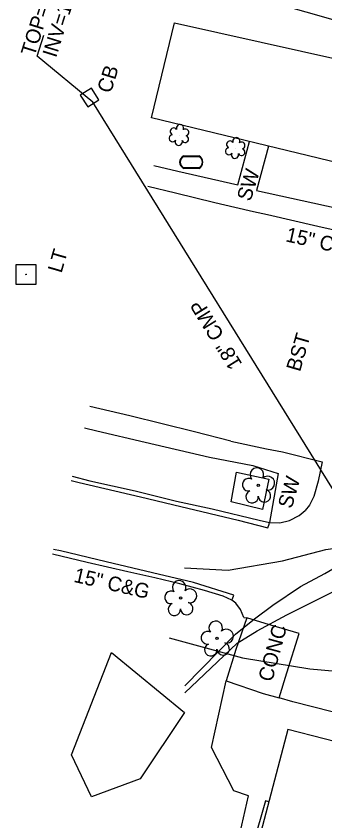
# Model space of a CAD drawing. Extents: x 553786 to 558838, y 502329 to 507342.
# Drawn here: x 557104.8 to 557189.1, y 505929.1 to 506148.7 of the extents above; entities that cross this region are included whole.
import ezdxf

# ---------------------------------------------------------------- set-up
doc = ezdxf.new("R2010")
doc.units = 0
for name, color, linetype in [('Exist Other Culture Area Outline Text', 7, 'Continuous'), ('Exist Roads Change in Surface Text', 7, 'Continuous'), ('Exist Roads Curbs Text', 7, 'Continuous'), ('Exist Roads EOP Text', 7, 'Continuous'), ('Exist Structure Minor Catch Basin', 7, 'Continuous'), ('Exist Structure Minor Catch Basin Text', 7, 'Continuous'), ('Exist Structure Minor Catch Basin Top Elevation', 7, 'Continuous'), ('Exist Structure Minor Pipes CMP 18 Inch', 7, 'Continuous'), ('Exist Structure Minor Pipes CMP 18 Inch Invert', 7, 'Continuous'), ('Exist Structure Minor Pipes CMP 18 Inch Leader', 7, 'Continuous'), ('Exist Structure Minor Pipes CMP 18 Inch Text', 7, 'Continuous'), ('Exist Utilities Other Pole Text', 7, 'Continuous'), ('Exist Utilities Other Pole With Base CELL', 7, 'Continuous'), ('Exist Vegetation Hedge Row', 7, 'Continuous'), ('Exist Vegetation Shrub CELL', 7, 'Continuous'), ('Exist Vegetation Tree CELL', 7, 'Continuous'), ('Exist Vegetation Woods Line', 7, 'Continuous'), ('Exist Vertical Profile Ground Line', 7, 'Continuous'), ('Prop Drainage Structure Drop Inlet Grate 840 16 Label', 7, 'Continuous'), ('Prop Drainage Structure Pipe Alternate 24in', 7, 'Continuous'), ('Prop Drainage Structure Pipe RCP 42in Class III Label', 7, 'Continuous'), ('Prop Drainage Structure Plot Symbol 50 Scale', 7, 'Continuous'), ('Prop Drainage Structure Tops and Inverts LABEL', 7, 'Continuous'), ('Prop Earthen Structure Tail Ditch Label', 7, 'Continuous'), ('Prop Erosion Rip Rap Pad at Outlet Label', 7, 'Continuous'), ('Prop Erosion Rip Rap Pad Outlet for Jurisdictional Stream CELL', 7, 'Continuous')]:
    doc.layers.add(name, color=color, linetype=linetype)

msp = doc.modelspace()

# ---------------------------------------------------------------- linework, layer by layer
at = {"layer": 'Exist Structure Minor Catch Basin'}
msp.add_lwpolyline([(557125.39, 506128.97), (557122.33, 506127.07), (557124.37, 506123.92), (557127.37, 506125.81), (557125.39, 506128.97)], dxfattribs=at)
at = {"layer": 'Exist Structure Minor Pipes CMP 18 Inch'}
msp.add_line((557230.26, 505956.68), (557125.75, 506125.21), dxfattribs=at)
at = {"layer": 'Exist Structure Minor Pipes CMP 18 Inch Leader'}
msp.add_lwpolyline([(557125.75, 506125.21), (557110.54, 506137.72), (557112.33, 506143.44)], dxfattribs=at)
at = {"layer": 'Exist Utilities Other Pole With Base CELL'}
msp.add_line((557107.52, 506078.17), (557107.52, 506078.17), dxfattribs=at)
msp.add_lwpolyline([(557104.79, 506080.87), (557110.19, 506080.87), (557110.19, 506075.47), (557104.79, 506075.47), (557104.79, 506080.87)], dxfattribs=at)
msp.add_circle((557107.52, 506078.17), 0.0707, dxfattribs=at)
at = {"layer": 'Exist Vegetation Hedge Row'}
msp.add_lwpolyline([(557163.48, 506016.13), (557164.97, 506024.21), (557173.76, 506022.34), (557172.1, 506013.99), (557163.48, 506016.13)], dxfattribs=at)
at = {"layer": 'Exist Vegetation Shrub CELL'}
for p, q in [((557149.33, 506116.06), (557149.33, 506116.06)), ((557164.7, 506112.5), (557164.7, 506112.5))]:
    msp.add_line(p, q, dxfattribs=at)
for centre, radius, start, end in [((557149.56, 506118.1), 0.99, 334.8391, 200.4717), ((557147.84, 506117.18), 0.968, 35.8908, 245.4216), ((557151, 506116.93), 0.929, 284.4567, 126.0861), ((557147.53, 506115.35), 0.955, 95.1099, 327.9534), ((557149.2, 506114.37), 0.984, 151.2797, 21.387), ((557150.96, 506115.13), 0.937, 204.9913, 73.4601), ((557163.22, 506113.63), 0.968, 35.8908, 245.4216), ((557164.93, 506114.54), 0.99, 334.8391, 200.4717), ((557166.37, 506113.37), 0.929, 284.4567, 126.0861), ((557162.9, 506111.8), 0.955, 95.1099, 327.9534), ((557166.34, 506111.57), 0.937, 204.9913, 73.4601), ((557164.57, 506110.82), 0.984, 151.2797, 21.387)]:
    msp.add_arc(centre, radius, start, end, dxfattribs=at)
at = {"layer": 'Exist Vegetation Tree CELL'}
for p, q in [((557170.93, 506020.63), (557170.93, 506020.63)), ((557149.69, 505989.9), (557149.69, 505989.9)), ((557159.66, 505978.87), (557159.66, 505978.87))]:
    msp.add_line(p, q, dxfattribs=at)
for centre in [(557170.93, 506020.63), (557149.69, 505989.9), (557159.66, 505978.87)]:
    msp.add_circle(centre, 0.326, dxfattribs=at)
for centre, radius, start, end in [((557170.54, 506023.51), 1.86, 330.1651, 219.7134), ((557168.32, 506020.79), 1.73, 62.6636, 279.3457), ((557173.48, 506021.22), 1.9, 257.1011, 134.1999), ((557169.23, 506017.51), 1.69, 111.5671, 6.231), ((557172.6, 506017.73), 1.7, 181.2822, 74.56), ((557149.31, 505992.77), 1.86, 330.1651, 219.7134), ((557147.09, 505990.05), 1.73, 62.6636, 279.3457), ((557152.24, 505990.48), 1.9, 257.1011, 134.1999), ((557147.99, 505986.77), 1.69, 111.5671, 6.231), ((557151.37, 505987), 1.7, 181.2822, 74.56), ((557159.28, 505981.74), 1.86, 330.1651, 219.7134), ((557157.06, 505979.02), 1.73, 62.6636, 279.3457), ((557162.21, 505979.46), 1.9, 257.1011, 134.1999), ((557157.96, 505975.75), 1.69, 111.5671, 6.231), ((557161.34, 505975.97), 1.7, 181.2822, 74.56)]:
    msp.add_arc(centre, radius, start, end, dxfattribs=at)
at = {"layer": 'Exist Vegetation Woods Line'}
for points in [[(557250.91, 506139.93), (557257.52, 506143.05), (557271.73, 506133.59), (557268.3, 506125.83), (557176.59, 506151.82), (557157.19, 506156.1)], [(557125.34, 505935.61), (557119.95, 505947.06), (557130.84, 505975.02), (557150.8, 505958.64), (557138.7, 505940.56), (557125.34, 505935.61)]]:
    msp.add_lwpolyline(points, dxfattribs=at)
at = {"layer": 'Exist Vertical Profile Ground Line'}
msp.add_lwpolyline([(557150.84, 505965.88), (557164.68, 505980.05), (557169.88, 505984.16), (557174.91, 505987.88), (557182.44, 505993.04), (557189.06, 505996.59), (557195.8, 506000.48), (557205.99, 506007.47), (557212.29, 506011.48), (557220.28, 506017.11), (557225.05, 506021.7), (557228.54, 506025.09), (557233.32, 506026.8), (557241.56, 506030.31), (557245.27, 506031.34), (557250.6, 506033.34), (557254.66, 506036.11), (557258.52, 506039.67)], dxfattribs=at)
at = {"layer": 'Prop Drainage Structure Drop Inlet Grate 840 16 Label'}
msp.add_line((557152.61, 506108.81), (557152.61, 506108.81), dxfattribs=at)
for points in [[(557150.58, 506110.51), (557154.65, 506110.51)], [(557150.58, 506110.37), (557154.65, 506110.37)], [(557154.65, 506107.25), (557150.55, 506107.25)], [(557154.65, 506107.11), (557150.55, 506107.11)]]:
    msp.add_lwpolyline(points, dxfattribs=at)
for centre, radius, start, end in [((557151.31, 506108.81), 1.86, 113.178, 245.9794), ((557151.32, 506108.81), 1.73, 115.3009, 243.7824), ((557153.91, 506108.81), 1.86, 293.6483, 66.3084), ((557153.92, 506108.81), 1.73, 295.1272, 64.8728)]:
    msp.add_arc(centre, radius, start, end, dxfattribs=at)
at = {"layer": 'Prop Drainage Structure Pipe Alternate 24in'}
msp.add_lwpolyline([(557146.56, 505979.05), (557166.61, 505973.58), (557184.97, 505970.57), (557196.28, 505969.59), (557226.93, 505965.32), (557237.61, 505964.04), (557243.25, 505962.67)], dxfattribs=at)
at = {"layer": 'Prop Drainage Structure Pipe RCP 42in Class III Label'}
msp.add_lwpolyline([(557176.66, 505962.6), (557178.75, 505969.49), (557182.09, 505980.19), (557172.78, 505982.94), (557167.75, 505984.47)], dxfattribs=at)
at = {"layer": 'Prop Drainage Structure Plot Symbol 50 Scale'}
for points in [[(557119.79, 506021.91), (557122.05, 506021.39), (557138.72, 506017.5), (557149.8, 506014.83), (557165.45, 506011.1), (557173.48, 506009.05), (557173.91, 506010.07), (557173.96, 506010.48)], [(557163.7, 505989.3), (557163.92, 505989.66), (557164.27, 505990.62), (557153.27, 505994.1), (557142.04, 505996.71), (557129.37, 505999.78), (557116.95, 506002.73), (557115.03, 506003.15)], [(557166.96, 505984.52), (557167.75, 505984.47), (557164.79, 505975.8), (557162.19, 505967.26), (557172.23, 505963.8), (557176.66, 505962.6)]]:
    msp.add_lwpolyline(points, dxfattribs=at)
at = {"layer": 'Prop Drainage Structure Tops and Inverts LABEL'}
msp.add_line((557180.36, 505961.52), (557176.66, 505962.6), dxfattribs=at)
for points in [[(557140.73, 506102.27), (557148.34, 506100.47), (557159.09, 506097.82)], [(557159.09, 506097.82), (557164.52, 506096.54), (557169.62, 506095.36), (557173.44, 506094.57)], [(557173.44, 506094.57), (557187.13, 506091.38), (557204.25, 506087.54)], [(557163.45, 506032.69), (557153.52, 506035.24), (557135.82, 506039.58), (557124.93, 506042.16)], [(557163.45, 506032.69), (557173.13, 506030.57), (557177.5, 506029.76), (557188.38, 506027.08), (557187.29, 506021.75), (557186.04, 506017.56), (557184.9, 506015.25), (557183.73, 506013.79)], [(557120.1, 506023.12), (557124.95, 506021.87), (557137.31, 506019.08), (557148.63, 506016.28), (557158.34, 506014.17), (557171.15, 506011.11), (557173.96, 506010.48), (557176.81, 506010.43), (557179.48, 506011.03), (557182.04, 506012.39), (557183.73, 506013.79)], [(557166.96, 505984.52), (557166.03, 505986.71), (557164.77, 505988.51), (557163.7, 505989.3), (557161.37, 505990.37), (557156.2, 505991.89), (557149.51, 505993.72), (557142.66, 505995.34), (557135.27, 505997.02), (557124.18, 505999.58), (557114.69, 506001.83)], [(557209.96, 505977.34), (557208.25, 505976.24), (557207.14, 505975.14), (557206.36, 505972.67), (557203.2, 505959.79), (557202.43, 505956.07), (557191.05, 505958.82), (557180.36, 505961.52)]]:
    msp.add_lwpolyline(points, dxfattribs=at)
at = {"layer": 'Prop Earthen Structure Tail Ditch Label'}
for points in [[(557142.44, 506107.86), (557148.92, 506106.31), (557165.37, 506102.58), (557168.49, 506114.46)], [(557173.67, 506113.21), (557170.46, 506101.09), (557192.46, 506096.27), (557219.62, 506089.77), (557221.54, 506098.29)], [(557123.45, 506036.31), (557126.86, 506035.46), (557140.05, 506032.36), (557157.6, 506028.3), (557169.47, 506026.05), (557176.37, 506023.87), (557173.96, 506010.48)], [(557173.83, 505934.23), (557172.93, 505934.51), (557169.51, 505922.79), (557168.9, 505919.53), (557170.28, 505917.09), (557174.53, 505914.06), (557185.77, 505910.98), (557183.25, 505900.76), (557182.03, 505891.7), (557172.22, 505893.76), (557166.46, 505895.17), (557169.56, 505910.39), (557164.53, 505916.59), (557165.49, 505923.92), (557168.28, 505935.87), (557164.25, 505937.23), (557158.18, 505949.09), (557162.19, 505967.26)]]:
    msp.add_lwpolyline(points, dxfattribs=at)
at = {"layer": 'Prop Erosion Rip Rap Pad at Outlet Label'}
for points in [[(557150.78, 505998.11), (557162.72, 505997.44), (557177.49, 506000.01), (557189.36, 506003.14), (557198.84, 506004.44), (557205.25, 506004.75), (557210.93, 506005.85), (557220, 506008.72), (557223.66, 506011.33), (557226.9, 506015.6), (557230.58, 506023.04), (557232.87, 506025.83), (557244.22, 506031.86), (557252.33, 506036.05), (557259.65, 506039.82)], [(557150.82, 505964.04), (557165.18, 505977.57), (557170.61, 505980.93), (557178.7, 505985.27), (557194.22, 505993.06), (557207.71, 505999.51), (557216.89, 506002.6), (557221.63, 506005.82), (557224.89, 506010.73), (557227.47, 506015.34), (557230.99, 506022.84), (557233.25, 506025.37), (557244.56, 506031.45), (557252.53, 506035.64), (557259.65, 506039.82)]]:
    msp.add_lwpolyline(points, dxfattribs=at)
at = {"layer": 'Prop Erosion Rip Rap Pad Outlet for Jurisdictional Stream CELL'}
for points in [[(557148.06, 506146.8), (557206.35, 506133.86), (557205.13, 506129.73), (557259.22, 506117.3), (557253.31, 506091.09), (557194.94, 506104.31), (557195.92, 506107.81), (557141.79, 506120.94)], [(557208.74, 505946.32), (557179.01, 505953.95), (557170.29, 505920.76), (557199.98, 505912.87)]]:
    msp.add_lwpolyline(points, close=True, dxfattribs=at)

# ---------------------------------------------------------------- texts
at = {"layer": 'Exist Other Culture Area Outline Text'}
for rotation, p in [(72.6623, (557168.78, 506097.91)), (73.9033, (557180.02, 506014.05))]:
    msp.add_text('SW', height=4, rotation=rotation, dxfattribs=at).set_placement(p)
at = {"layer": 'Exist Roads Change in Surface Text'}
msp.add_text('CONC', height=4, rotation=74.8997, dxfattribs=at).set_placement((557174.68, 505966.78))
at = {"layer": 'Exist Roads Curbs Text'}
for rotation, p in [(347.3481, (557178.18, 506087.24)), (347.0028, (557120.32, 505994.31))]:
    msp.add_text('15" C&G', height=4, rotation=rotation, dxfattribs=at).set_placement(p)
at = {"layer": 'Exist Roads EOP Text'}
msp.add_text('BST', height=4, rotation=73.9033, dxfattribs=at).set_placement((557182.31, 506051.43))
at = {"layer": 'Exist Structure Minor Catch Basin Text'}
msp.add_text('CB', height=4, rotation=72.7006, dxfattribs=at).set_placement((557130.64, 506127.4))
at = {"layer": 'Exist Structure Minor Catch Basin Top Elevation'}
msp.add_text("TOP=1845.32'", height=4, rotation=72.7006, dxfattribs=at).set_placement((557109.83, 506137.49))
at = {"layer": 'Exist Structure Minor Pipes CMP 18 Inch Invert'}
msp.add_text("INV=1839.44'", height=4, rotation=72.7006, dxfattribs=at).set_placement((557115.71, 506137.14))
at = {"layer": 'Exist Structure Minor Pipes CMP 18 Inch Text'}
msp.add_text('18" CMP', height=4, rotation=121.8036, dxfattribs=at).set_placement((557166.65, 506053.74))
at = {"layer": 'Exist Utilities Other Pole Text'}
msp.add_text('LT', height=4, rotation=73.9033, dxfattribs=at).set_placement((557117.19, 506078.36))

doc.saveas('drawing.dxf')
